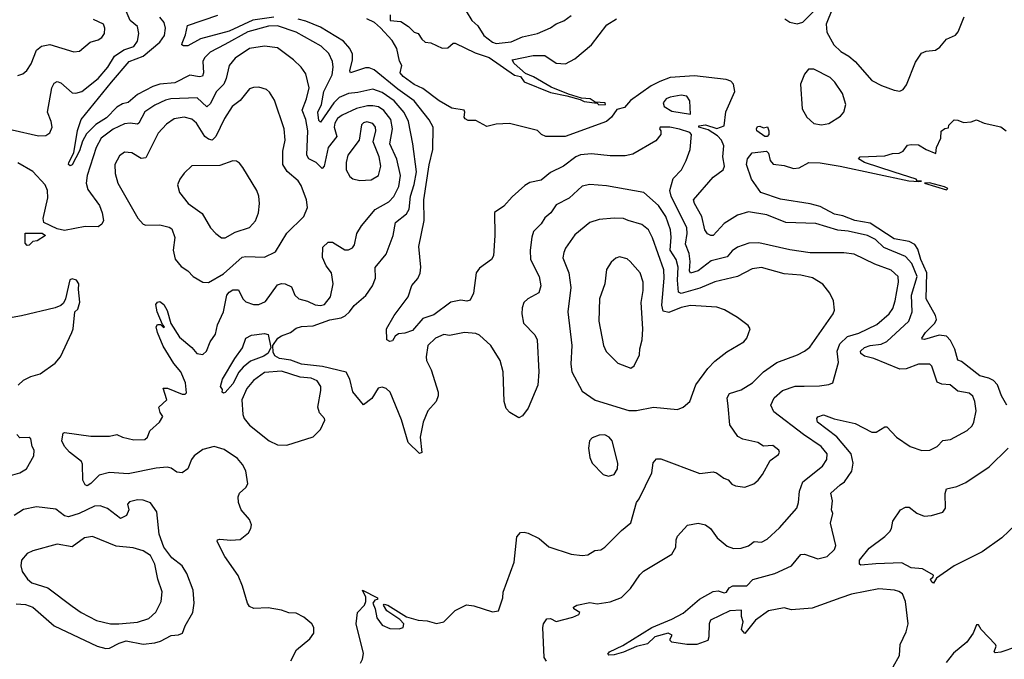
# Model space of a CAD drawing. Extents: x 1550320 to 1685906, y 509093 to 640511.
# Tile 266 of 532: x 1653375 to 1658644, y 540015 to 543440. Entities that reach past the tile are written whole.
import ezdxf

# ---------------------------------------------------------------- set-up
doc = ezdxf.new("R2010")
doc.units = 0

msp = doc.modelspace()

# ---------------------------------------------------------------- linework, layer by layer
at = {"layer": '0CON20XD'}
for points in [[(1657468.9, 543445), (1657495, 543425.5), (1657535, 543417.5), (1657565, 543426.5), (1657675, 543535.6)], [(1653335, 542849.6), (1653475, 542817.5), (1653515, 542819.2), (1653535.4, 542834.6), (1653547.9, 542865), (1653543.8, 542895), (1653523.2, 542945), (1653546.8, 543075), (1653559.4, 543100.6), (1653575, 543107.8), (1653595, 543100.9), (1653655, 543047.3), (1653675, 543045.4), (1653706.7, 543055), (1653795.3, 543125), (1653847.1, 543185), (1653881.8, 543245), (1653931.8, 543278.2), (1653985, 543296.8), (1654005.7, 543325), (1654012.2, 543365), (1654005, 543403.1), (1653965, 543436.1), (1653945.3, 543485)], [(1655763.9, 543485), (1655794.9, 543434.9), (1655826.3, 543406.3), (1655858.8, 543355), (1655905, 543318.7), (1655925, 543311.3), (1656005, 543320.9), (1656065, 543348.4), (1656145, 543366.5), (1656214.8, 543395.2), (1656245, 543417.1), (1656287, 543433), (1656325, 543462.9)], [(1657725, 543500), (1657690, 543415), (1657693.4, 543373.4), (1657731.4, 543305), (1657769.5, 543269.5), (1657812, 543245), (1657846.3, 543216.3), (1657934.2, 543114.2), (1657986.6, 543086.6), (1658055, 543062), (1658085, 543057.5), (1658102.5, 543065), (1658119.4, 543090.6), (1658167.6, 543212.4), (1658200, 543260), (1658225, 543271.2), (1658275, 543276.7), (1658297.7, 543292.3), (1658334.4, 543335.6), (1658382.8, 543357.2), (1658396.4, 543375), (1658429.2, 543455)], [(1653365, 543140), (1653391.1, 543148.9), (1653412.8, 543167.2), (1653436.7, 543203.3), (1653464, 543276), (1653491.6, 543298.4), (1653536.1, 543306.1), (1653665, 543267.5), (1653695, 543271.4), (1653751.5, 543318.5), (1653795, 543332.1), (1653814.3, 543345), (1653829.4, 543365), (1653830.6, 543395), (1653823.8, 543415), (1653770.4, 543440.4)], [(1655430.9, 540205), (1655408.1, 540228.1), (1655339.5, 540275), (1655321.2, 540305), (1655325, 540310), (1655343.8, 540305), (1655445, 540241.6), (1655506.2, 540223.8), (1655555, 540221.9), (1655605, 540207.1), (1655645, 540216.4), (1655705, 540275.7), (1655765, 540306.7), (1655805, 540302.2), (1655905, 540270), (1655936.2, 540273.8), (1655959.2, 540345), (1655961.2, 540375), (1656020.5, 540535), (1656035, 540670), (1656055, 540693.8), (1656075, 540696), (1656095, 540690), (1656155, 540662.5), (1656206.4, 540616.4), (1656325, 540577.5), (1656385, 540570), (1656414.1, 540574.1), (1656452.1, 540597.9), (1656485, 540602), (1656506.2, 540615), (1656595.5, 540704.5), (1656645.5, 540745), (1656674.6, 540855.4), (1656690, 540875), (1656756.8, 541013.2), (1656765, 541067.5), (1656782.3, 541087.7), (1656805, 541088), (1657015, 541010), (1657085, 541018), (1657104.1, 541014.1), (1657142.5, 540985), (1657166.1, 540976.1), (1657185, 540953.3), (1657205, 540943.8), (1657255, 540936.7), (1657302.5, 540955), (1657326.2, 540975), (1657350, 541005), (1657391.2, 541078.8), (1657435, 541112.5), (1657440, 541125), (1657436.7, 541135), (1657405, 541160), (1657355, 541156.2), (1657325, 541176), (1657244.4, 541194.4), (1657218.3, 541208.3), (1657175, 541270), (1657165, 541370), (1657160, 541415), (1657172.1, 541437.9), (1657235, 541458.2), (1657295.3, 541494.7), (1657355, 541554.4), (1657426, 541604), (1657536.2, 541645), (1657575, 541664.3), (1657603, 541687), (1657728.1, 541865), (1657734.4, 541885), (1657730, 541935), (1657710, 541975), (1657673, 542023), (1657617.3, 542057.3), (1657555, 542071.1), (1657465, 542078.9), (1657345, 542112.3), (1657295, 542106.1), (1657215, 542063.8), (1657095, 542036.2), (1657015, 542002.9), (1656915, 541973), (1656900.5, 541980.5), (1656895.4, 542045), (1656898.4, 542115), (1656887.2, 542155), (1656855.9, 542205), (1656861.2, 542275), (1656856.9, 542315), (1656832.9, 542385), (1656793.3, 542445), (1656715, 542514.3), (1656515, 542549.6), (1656425, 542557.5), (1656385, 542547.5), (1656315, 542484.6), (1656245, 542447.5), (1656216.7, 542405), (1656185, 542379.1), (1656165, 542346.9), (1656124.7, 542305), (1656114.7, 542275), (1656106.4, 542205), (1656108.7, 542155), (1656153.9, 542065), (1656163.5, 542015), (1656152.8, 541977.2), (1656094.3, 541945), (1656072.5, 541925), (1656063.2, 541896.8), (1656061.9, 541865), (1656071.4, 541815), (1656131.9, 541751.9), (1656143.6, 541725), (1656152.7, 541555), (1656147.6, 541482.4), (1656095, 541360), (1656065, 541318), (1656045, 541308.8), (1655997, 541337), (1655978.7, 541358.7), (1655966.7, 541395), (1655961.6, 541555), (1655946.2, 541615), (1655895.2, 541695.2), (1655835, 541751.3), (1655815, 541760), (1655755, 541764.5), (1655675, 541749.2), (1655645, 541753.5), (1655600, 541735), (1655559.4, 541695), (1655549.2, 541635), (1655552, 541615), (1655575.7, 541565), (1655613.3, 541445), (1655613.5, 541425), (1655603.3, 541395), (1655557.9, 541345), (1655533.8, 541285), (1655518.2, 541205), (1655527.3, 541122.7), (1655515, 541116.2), (1655454, 541175), (1655417.6, 541297.6), (1655357.1, 541445), (1655335.5, 541465.5), (1655315, 541472.5), (1655292.8, 541467.2), (1655258.2, 541411.8), (1655215, 541376.9), (1655156.6, 541446.6), (1655141.7, 541515), (1655121.7, 541551.7), (1654995, 541582.9), (1654883.3, 541595), (1654825, 541616.1), (1654765, 541626.2), (1654739.9, 541639.9), (1654730.5, 541659.5), (1654730, 541695), (1654756.3, 541733.7), (1654775, 541746.9), (1654823.8, 541765), (1654855, 541788.6), (1654883.3, 541796.7), (1654945, 541800.5), (1655035, 541833.1), (1655095, 541843.5), (1655115.5, 541854.5), (1655139.7, 541875), (1655165, 541910), (1655226.2, 541963.8), (1655262.9, 542015), (1655277.8, 542055), (1655276.8, 542113.2), (1655335.6, 542185), (1655373.9, 542285), (1655386, 542354), (1655445, 542400.4), (1655459.4, 542425), (1655465.2, 542495), (1655485, 542556.9), (1655498.1, 542625), (1655478.7, 542775), (1655455.2, 542895.2), (1655432, 542942), (1655377.8, 543005), (1655315, 543050.4), (1655265, 543067.9), (1655185, 543049), (1655135, 543044.7), (1655085, 543023.8), (1655055.1, 542994.9), (1654985, 542890.8), (1654975, 542900), (1654970.3, 542945), (1654989.8, 542985), (1655002.9, 543055), (1655047.2, 543145), (1655052.9, 543185), (1655048.4, 543215), (1655028.1, 543258.1), (1654988.6, 543298.6), (1654855, 543372.7), (1654755, 543406.7), (1654705.3, 543405.3), (1654595.4, 543375), (1654472.7, 543307.3), (1654393.6, 543265), (1654363.2, 543235), (1654354.2, 543215), (1654358.6, 543155), (1654353.3, 543136.7), (1654336, 543134), (1654285, 543142.2), (1654205, 543100.9), (1654125, 543093.6), (1654087.6, 543082.4), (1654005, 543038.9), (1653955, 542996.7), (1653925, 542989.8), (1653895, 542971.9), (1653839.1, 542915), (1653781.6, 542878.4), (1653731.7, 542828.3), (1653711.2, 542788.8), (1653695, 542736.9), (1653655, 542663.3), (1653645, 542656.7), (1653636.7, 542665), (1653638, 542675), (1653663.9, 542726.1), (1653683.2, 542846.8), (1653704.4, 542905), (1653865.4, 543104.6), (1653960.4, 543215), (1654035.9, 543245), (1654125, 543320), (1654148.8, 543355), (1654155.3, 543395), (1654147.4, 543425), (1654125, 543453.2)], [(1654735, 543453.2), (1654622.7, 543437.3), (1654495, 543378.5), (1654342, 543338), (1654275, 543300), (1654250.5, 543300.5), (1654242.5, 543305), (1654243.3, 543313.3), (1654262, 543358), (1654271.9, 543408.1), (1654435, 543464.6)], [(1656194.5, 540005), (1656180.4, 540025), (1656174.6, 540185), (1656177.7, 540205), (1656195, 540231.1), (1656215, 540234.4), (1656245, 540217.5), (1656335, 540240), (1656367.5, 540255), (1656372.5, 540265), (1656340, 540285), (1656338.8, 540295), (1656356.7, 540305), (1656425, 540319.1), (1656465, 540312.7), (1656535, 540322.7), (1656595, 540346.4), (1656642.5, 540395), (1656693, 540467), (1656713.3, 540486.7), (1656865, 540577.5), (1656885.6, 540615), (1656886.9, 540655), (1656894.5, 540675), (1656947.6, 540732.4), (1657005, 540743.3), (1657044.5, 540734.5), (1657071.2, 540715), (1657106.2, 540666.2), (1657160.9, 540620.9), (1657195, 540607.7), (1657235, 540609.5), (1657275, 540622.5), (1657305, 540645.5), (1657345, 540642.7), (1657375, 540658.9), (1657440.9, 540719.1), (1657533.1, 540825), (1657542.7, 540855), (1657547.7, 540915), (1657564.5, 540965), (1657670.6, 541049.4), (1657693.6, 541085), (1657695.4, 541115), (1657663.5, 541155), (1657569.2, 541219.2), (1657410.9, 541340.9), (1657394.3, 541375), (1657411.5, 541415), (1657456.3, 541453.7), (1657525, 541477.9), (1657572, 541478), (1657655, 541478.5), (1657705, 541485.6), (1657725.5, 541494.5), (1657755.7, 541605), (1657748.7, 541665), (1657763.3, 541705), (1657805, 541744.2), (1657865, 541761.5), (1657961.5, 541808.5), (1658027.7, 541865), (1658046.8, 541893.2), (1658058.9, 541935), (1658077.2, 542035), (1658075, 542063.8), (1658038.9, 542098.9), (1657950.8, 542130.8), (1657840, 542185), (1657785, 542191.8), (1657605, 542190.7), (1657495, 542206.9), (1657330, 542245), (1657277.3, 542242.7), (1657215, 542222.1), (1657187.4, 542202.6), (1657160.5, 542169.5), (1657075, 542148.1), (1657005, 542094.7), (1656965, 542082.1), (1656959.3, 542095), (1656962.5, 542145), (1656957.6, 542187.6), (1656937.1, 542237.1), (1656946.7, 542295), (1656945.3, 542325), (1656860.4, 542495), (1656852.9, 542525), (1656870.8, 542589.2), (1656915.5, 542635), (1656941.9, 542685), (1656962.9, 542745), (1656969.4, 542825), (1656960.6, 542835), (1656905, 542854.2), (1656853.8, 542865), (1656801.2, 542865), (1656798, 542855), (1656806, 542845), (1656806, 542825), (1656779.1, 542790.9), (1656655, 542718.9), (1656615, 542711.5), (1656535, 542710), (1656435, 542722), (1656375, 542716.8), (1656350.4, 542705), (1656285, 542655.5), (1656215, 542620.8), (1656165, 542581.1), (1656105, 542567.3), (1656078.3, 542551.7), (1656009.4, 542490.6), (1655965, 542442), (1655915, 542407.5), (1655917.1, 542285), (1655910, 542175), (1655900, 542155), (1655835, 542109.4), (1655818.2, 542085), (1655802.9, 541975), (1655785, 541938.8), (1655768.3, 541931.7), (1655735, 541938.1), (1655682.1, 541927.9), (1655590.4, 541859.6), (1655531.1, 541838.9), (1655476, 541775), (1655435, 541760.8), (1655401.9, 541758.1), (1655384.1, 541745.9), (1655369.5, 541720.5), (1655355, 541716.7), (1655340, 541725), (1655337.5, 541785), (1655378.8, 541855), (1655454.3, 541955), (1655473.1, 542016.9), (1655505.9, 542054.1), (1655518.1, 542081.9), (1655521.8, 542115), (1655510, 542225), (1655539, 542365), (1655537, 542475), (1655566.6, 542663.4), (1655585.7, 542745), (1655586.4, 542865), (1655565, 542903.8), (1655484.9, 543004.9), (1655397.5, 543067.5), (1655271.2, 543171.2), (1655245, 543181.6), (1655225, 543181.2), (1655144.5, 543154.5), (1655140.5, 543165), (1655155.9, 543225), (1655155.3, 543255), (1655140.5, 543285), (1655107.1, 543325), (1654985, 543400.2), (1654905, 543432.3), (1654865, 543442)], [(1655759.3, 542909.3), (1655753, 542917), (1655757.5, 542945), (1655752.5, 542955), (1655686.4, 542966.4), (1655619.2, 543005), (1655531.8, 543071.8), (1655485, 543092.7), (1655426.2, 543135), (1655411.2, 543155), (1655420, 543195), (1655407.7, 543217.7), (1655392.9, 543285), (1655368.6, 543328.6), (1655305, 543396.2), (1655273.3, 543425), (1655232.5, 543445)], [(1655356.4, 543466.4), (1655357.5, 543435), (1655415, 543430), (1655455, 543403.3), (1655485, 543372.5), (1655507.5, 543365), (1655526.1, 543336.1), (1655545, 543320), (1655575, 543315.6), (1655635, 543288), (1655665, 543288.8), (1655695, 543313.3), (1655705, 543314), (1655811.5, 543261.5), (1655886.9, 543236.9), (1656021.9, 543141.9), (1656054.5, 543135.5), (1656075, 543107.5), (1656215, 543049.6), (1656302.3, 543032.3), (1656373.2, 543013.2), (1656395, 543001.9), (1656465, 542992.5), (1656474.4, 542984.4), (1656510, 542985), (1656507.5, 542995), (1656455, 542997.5), (1656427.5, 543015), (1656380.3, 543020.3), (1656310.7, 543040.7), (1656219.2, 543079.2), (1656125, 543133.1), (1656080.9, 543150.9), (1656021.1, 543205), (1656010, 543225), (1656122.4, 543247.6), (1656185, 543248.6), (1656245, 543206.1), (1656295, 543204.1), (1656345, 543230.4), (1656435.2, 543304.8), (1656517.3, 543412.7), (1656568.1, 543445)], [(1654431.2, 540645), (1654433.3, 540655), (1654445, 540658.8), (1654505, 540652.5), (1654555, 540655.8), (1654598.5, 540691.5), (1654612.2, 540715), (1654615.4, 540734.6), (1654605, 540764), (1654560, 540815), (1654545.4, 540855.4), (1654544.6, 540885), (1654550.9, 540905), (1654585, 540935.6), (1654596, 540955), (1654584, 541025), (1654567.3, 541057.3), (1654539.5, 541089.5), (1654468.8, 541138.8), (1654415, 541154.6), (1654355, 541138.8), (1654308.2, 541105), (1654293.8, 541085), (1654275, 541034.3), (1654245, 541013.5), (1654215, 541017.9), (1654185, 541038.8), (1654164, 541044), (1654105, 541039.3), (1653955, 541007.8), (1653855, 541015.6), (1653799.8, 541000.2), (1653755, 540955.6), (1653735, 540944.4), (1653725, 540950), (1653712.9, 540975), (1653710.5, 541060.5), (1653705, 541073.3), (1653641.1, 541125), (1653614.3, 541155), (1653600, 541185), (1653606.7, 541225), (1653615, 541228.6), (1653755, 541209.4), (1653855, 541210.6), (1653895, 541218.9), (1653925, 541204), (1653985, 541190), (1654045, 541192.7), (1654057.8, 541205), (1654071.4, 541238.6), (1654122.5, 541285), (1654140, 541315), (1654126.4, 541336.4), (1654120, 541365), (1654161.2, 541405), (1654142.9, 541467.1), (1654165, 541466.2), (1654245, 541435.5), (1654260, 541435), (1654267.8, 541442.2), (1654262.4, 541495), (1654237, 541555), (1654199.3, 541599.3), (1654141.8, 541691.8), (1654111.5, 541765), (1654104.7, 541795.3), (1654112.2, 541807.8), (1654128, 541808), (1654145, 541791.2), (1654150, 541795), (1654138.3, 541808.3), (1654111.1, 541875), (1654102.9, 541915), (1654112.1, 541927.9), (1654125, 541931.2), (1654145.5, 541915.5), (1654163.2, 541883.2), (1654183, 541813), (1654229.1, 541739.1), (1654295, 541684.4), (1654323.1, 541653.1), (1654355, 541647.5), (1654374.2, 541665), (1654394, 541715), (1654422.5, 541755), (1654433.3, 541806.7), (1654465.2, 541874.8), (1654483.1, 541965), (1654495, 541981.2), (1654515, 541993.8), (1654545, 541992.9), (1654568.5, 541945), (1654585, 541928.5), (1654625, 541915.5), (1654655, 541914.5), (1654689.4, 541930.6), (1654755, 542019.2), (1654775, 542027.1), (1654795, 542025.7), (1654829.4, 542009.4), (1654847.1, 541965), (1654868.8, 541945), (1654915, 541933.3), (1654955, 541913.2), (1654985, 541909.6), (1655005, 541915.5), (1655037.7, 541955), (1655052.5, 542025), (1655043.1, 542085), (1655015, 542122.2), (1654995.8, 542165.8), (1654997.7, 542222.3), (1655025, 542248.1), (1655048.6, 542248.6), (1655115, 542206.7), (1655135, 542207.1), (1655155, 542218), (1655165.6, 542235), (1655178.1, 542295), (1655203.4, 542336.6), (1655276.4, 542423.6), (1655349.4, 542465), (1655376.8, 542493.2), (1655402.8, 542547.2), (1655413.3, 542605), (1655392.5, 542692.5), (1655356.1, 542775), (1655369.8, 542855), (1655361, 542905), (1655324.1, 542954.1), (1655295, 542972.4), (1655265, 542979), (1655235, 542978.1), (1655176.3, 542963.7), (1655101, 542929), (1655075, 542910.4), (1655061, 542885), (1655058.1, 542865), (1655071.3, 542815), (1655025.1, 542754.9), (1655004.8, 542655.2), (1654992.9, 542642.9), (1654961.8, 542675), (1654922.5, 542695), (1654910.8, 542715), (1654916.2, 542843.8), (1654905.2, 542905), (1654887.1, 542955), (1654910.3, 543015), (1654922.9, 543075), (1654905, 543150), (1654880.8, 543185), (1654840, 543225), (1654755, 543289.5), (1654685, 543297.9), (1654605.3, 543284.7), (1654527, 543233), (1654496.2, 543195), (1654480.4, 543125), (1654466.8, 543095), (1654426.8, 543053.2), (1654395, 542991.1), (1654377, 542973), (1654325, 543022), (1654184.2, 543015.8), (1654155, 543009.1), (1654097.2, 542982.8), (1654045, 542945.4), (1654013.1, 542885), (1654005, 542880), (1653965, 542885.9), (1653935, 542882.9), (1653875, 542853.6), (1653811.2, 542805), (1653783.8, 542755), (1653735.3, 542605), (1653731.1, 542565), (1653740.2, 542530.2), (1653801.2, 542445), (1653816.4, 542405), (1653822.5, 542365), (1653814, 542345), (1653795, 542330.6), (1653725, 542332.1), (1653615, 542311.2), (1653575, 542320.4), (1653503.9, 542353.9), (1653499.7, 542375), (1653525.3, 542485.3), (1653523.3, 542525), (1653510.8, 542555), (1653445, 542626.9), (1653365, 542672.5)], [(1657665, 542876.5), (1657705, 542883.8), (1657767.8, 542922.2), (1657785.3, 542944.7), (1657795.3, 542985), (1657777.4, 543045), (1657736, 543106), (1657710.9, 543130.9), (1657625, 543175.6), (1657595.7, 543174.3), (1657575, 543148.8), (1657552.3, 543095), (1657562.2, 542962.2), (1657587.6, 542917.6), (1657625, 542884.2), (1657665, 542876.5)], [(1658048.8, 539975), (1658082, 540035), (1658085.7, 540095), (1658118.6, 540161.4), (1658129.5, 540205), (1658115.5, 540325), (1658098.6, 540365), (1658078.9, 540378.9), (1658055.5, 540385.5), (1657972.8, 540392.8), (1657825, 540364.6), (1657768, 540345), (1657615, 540288.5), (1657505, 540279.6), (1657465, 540291.1), (1657381.4, 540275), (1657311.4, 540225), (1657255, 540152.5), (1657237.5, 540175), (1657246.2, 540215), (1657237.5, 540245), (1657237.5, 540277.5), (1657175, 540274.5), (1657071.8, 540225), (1657064.6, 540205), (1657062.9, 540135), (1657056.7, 540115), (1656997.5, 540095), (1656945.4, 540094.6), (1656865, 540106.2), (1656856.2, 540115), (1656856, 540125), (1656866.2, 540145), (1656844.3, 540154.3), (1656774.2, 540135.8), (1656735, 540098.8), (1656675, 540084.2), (1656606.4, 540053.6), (1656555, 540038.9), (1656527, 540037), (1656522.5, 540042.5), (1656530.8, 540055), (1656601.5, 540088.5), (1656758, 540185), (1656865, 540230), (1656925, 540262.9), (1657012.3, 540337.7), (1657085, 540377.3), (1657111.7, 540381.7), (1657145, 540371.1), (1657157.1, 540375), (1657172, 540398), (1657190.8, 540409.2), (1657265, 540408.5), (1657297.8, 540442.2), (1657415.3, 540474.7), (1657504, 540515), (1657555, 540575.4), (1657575, 540578.2), (1657645, 540552.7), (1657695.6, 540565), (1657735, 540602.9), (1657741.8, 540625), (1657714.3, 540744.3), (1657726, 540795), (1657718.6, 540815), (1657723.6, 540863.6), (1657715.8, 540905), (1657765, 540949.5), (1657788.9, 540965), (1657828.1, 541021.9), (1657834.1, 541065), (1657823.8, 541115), (1657746.7, 541206.7), (1657644, 541285), (1657640, 541305), (1657646.1, 541313.9), (1657676, 541324), (1657732.4, 541302.4), (1657845, 541278), (1657935, 541231.5), (1657958, 541232), (1658005, 541259.2), (1658015, 541259.2), (1658066, 541205), (1658140, 541155), (1658203, 541133), (1658244.6, 541135.4), (1658285, 541154.4), (1658315, 541186.9), (1658355, 541191.9), (1658445, 541240.8), (1658470.9, 541265), (1658480.9, 541285), (1658492.5, 541345), (1658486.2, 541395), (1658475, 541423.8), (1658455, 541440.8), (1658395, 541450.8), (1658354.6, 541484.6), (1658308.9, 541488.9), (1658285, 541498.8), (1658256, 541585), (1658245, 541596), (1658185, 541594.4), (1658119.1, 541570.9), (1658085, 541568.2), (1657945, 541625.8), (1657895, 541637.5), (1657875, 541652.5), (1657874.5, 541665), (1657895.6, 541685), (1657925, 541695.2), (1657985, 541702.9), (1658015, 541715.9), (1658132.3, 541825), (1658150.6, 541875), (1658146.2, 541965), (1658176.6, 542065), (1658149.3, 542135), (1658115, 542171.9), (1657999.6, 542219.6), (1657955, 542263.4), (1657911.5, 542285), (1657807.6, 542307.6), (1657753.5, 542313.5), (1657635, 542349.2), (1657475, 542353.2), (1657373.3, 542395), (1657275, 542410.5), (1657215, 542393.8), (1657145, 542348.5), (1657085.4, 542284.6), (1657073.6, 542283.6), (1657055, 542293.1), (1657041.8, 542315), (1657025.2, 542385.2), (1656985.6, 542455), (1656981.1, 542475), (1657085, 542597.3), (1657138.9, 542635), (1657146.1, 542655), (1657137.1, 542705), (1657142.8, 542765), (1657129.3, 542795), (1657108.1, 542818.1), (1657059.2, 542849.2), (1657008.2, 542865), (1657008.7, 542871.3), (1657045, 542877.5), (1657105, 542857.4), (1657145, 542870.7), (1657153.4, 542946.6), (1657202.2, 543055), (1657194.5, 543095), (1657179.6, 543109.6), (1657155, 543118.9), (1656985, 543139.3), (1656855, 543129.8), (1656800.9, 543109.1), (1656754.5, 543085), (1656642.9, 543007.1), (1656610.5, 542969.5), (1656570.7, 542959.3), (1656542.4, 542917.6), (1656515, 542894.4), (1656294.4, 542814.4), (1656190, 542815), (1656167.5, 542825), (1656145, 542846.7), (1655995, 542883.8), (1655925, 542880), (1655875, 542867.5), (1655815, 542900), (1655775, 542900), (1655759.3, 542909.3)], [(1654385, 542033.4), (1654465, 542078.1), (1654565, 542168.2), (1654585, 542172.3), (1654685, 542168.5), (1654743.6, 542196.4), (1654805, 542295.8), (1654895.6, 542385), (1654915.6, 542434.4), (1654910, 542475), (1654881.5, 542551.5), (1654865, 542577.1), (1654806.4, 542626.4), (1654783.6, 542665), (1654782.5, 542735), (1654794.5, 542795), (1654789.1, 542855), (1654738.3, 543008.3), (1654711.4, 543051.4), (1654695, 543065.6), (1654655, 543078.5), (1654625, 543077.3), (1654605, 543069.1), (1654555, 543006.2), (1654511.5, 542975), (1654471.4, 542911.4), (1654424.6, 542815), (1654405, 542794.6), (1654385, 542799.6), (1654364.8, 542814.8), (1654320.6, 542885), (1654295, 542907.8), (1654255, 542916.9), (1654200.9, 542909.1), (1654159.4, 542880.6), (1654115, 542831.9), (1654050.4, 542699.6), (1654025, 542696.2), (1653975, 542727.3), (1653935, 542731.1), (1653908.8, 542711.2), (1653883.8, 542665), (1653885.5, 542615.5), (1653900, 542565), (1654006.2, 542376.2), (1654035, 542345.7), (1654049.3, 542339.3), (1654125, 542340.9), (1654175, 542329.1), (1654189.4, 542319.4), (1654204, 542274), (1654196.1, 542205), (1654206.9, 542156.9), (1654238.2, 542118.2), (1654274.3, 542095), (1654303.1, 542065), (1654355, 542034.7), (1654385, 542033.4)], [(1656965, 542932.9), (1656961.4, 543005), (1656945, 543030.6), (1656913.6, 543036.4), (1656855.6, 543025.6), (1656834.3, 543015), (1656818.1, 542995), (1656823.1, 542975), (1656865, 542949), (1656965, 542932.9)], [(1658657.9, 541375), (1658628.8, 541425), (1658606.4, 541485), (1658585, 541508.2), (1658559.9, 541520.1), (1658512.8, 541532.8), (1658415, 541610.4), (1658395, 541616.7), (1658379.6, 541675), (1658355, 541721.1), (1658335, 541744.3), (1658295, 541750), (1658216.7, 541726.7), (1658205, 541728.8), (1658202.7, 541735), (1658221.7, 541765), (1658271.5, 541815), (1658280.9, 541835), (1658275.8, 541855), (1658226.2, 541945), (1658229.5, 542085), (1658197.2, 542155), (1658180.8, 542210.8), (1658165.1, 542235.1), (1658135, 542251.7), (1658055, 542266.9), (1657925, 542350), (1657842.9, 542365), (1657780.2, 542390.2), (1657735, 542397.8), (1657658.8, 542438.8), (1657605, 542454.2), (1657445, 542478.7), (1657340.8, 542515), (1657290, 542585), (1657263.6, 542663.6), (1657270, 542695), (1657295, 542727.5), (1657370.5, 542735), (1657381.8, 542725), (1657391.1, 542685), (1657406.9, 542666.9), (1657465, 542659.6), (1657515, 542642.7), (1657545, 542646.4), (1657596.7, 542675), (1657657.4, 542672.6), (1657765.7, 542655.7), (1658132.5, 542577.5), (1658186.8, 542573.2), (1658200, 542575), (1658177.7, 542577.7), (1658171.2, 542585), (1658053.3, 542623.3), (1657896, 542675), (1657862.5, 542695), (1657872.5, 542705), (1658005, 542710), (1658045, 542723.8), (1658080, 542725), (1658102.5, 542735), (1658125, 542767.5), (1658145, 542771.2), (1658185, 542768.8), (1658225, 542743.8), (1658276.4, 542723.6), (1658280, 542755), (1658303.3, 542805), (1658306.4, 542843.6), (1658325, 542857.5), (1658345, 542860), (1658347.5, 542875), (1658375, 542903.3), (1658395, 542902.5), (1658425, 542890), (1658466.4, 542893.6), (1658495, 542903.3), (1658535, 542886.2), (1658625, 542866.7), (1658654.2, 542844.2)], [(1655195, 542578.5), (1655255, 542581.5), (1655294.7, 542605.3), (1655307.6, 542655), (1655298.1, 542705), (1655265.9, 542785), (1655280.3, 542845), (1655278.8, 542865), (1655265, 542883.1), (1655232.5, 542892.5), (1655215, 542888.1), (1655203.9, 542876.1), (1655191.2, 542795), (1655130.4, 542715), (1655121.2, 542675), (1655121.1, 542635), (1655140.5, 542600.5), (1655157.9, 542587.9), (1655195, 542578.5)], [(1657375, 542814), (1657362.1, 542815), (1657320, 542845), (1657316.7, 542855), (1657323, 542867), (1657335, 542868.8), (1657355, 542860), (1657376, 542866), (1657384.3, 542845), (1657383.6, 542825), (1657375, 542814)], [(1654475, 542272), (1654527.6, 542302.4), (1654605, 542327.8), (1654636.7, 542363.3), (1654652.5, 542405), (1654658.5, 542455), (1654654.4, 542495), (1654643.3, 542525), (1654568.8, 542648.8), (1654551.7, 542671.7), (1654535, 542681.9), (1654515, 542683.5), (1654445, 542659.7), (1654295, 542657.5), (1654255, 542618), (1654231.4, 542585), (1654220, 542555), (1654230.6, 542515), (1654276.7, 542455), (1654352, 542402), (1654396, 542325), (1654424.3, 542294.3), (1654455, 542272), (1654475, 542272)], [(1658335, 542528), (1658340.8, 542535), (1658323.3, 542545), (1658243.1, 542566.9), (1658216.7, 542565), (1658335, 542528)], [(1656675, 541347.1), (1656765.5, 541365.5), (1656895, 541352.9), (1656925, 541365.7), (1656960.6, 541395), (1656992.2, 541485), (1657057.3, 541572.7), (1657095, 541611.1), (1657158.7, 541661.3), (1657249.2, 541715), (1657265.7, 541735), (1657283.8, 541785), (1657272.7, 541802.7), (1657216, 541846), (1657147, 541887), (1657105, 541899.6), (1656965, 541909.1), (1656915, 541898), (1656848.1, 541871.9), (1656818.5, 541878.5), (1656811.4, 541911.4), (1656823.3, 542055), (1656820.9, 542100.9), (1656761.2, 542271.2), (1656739.4, 542315), (1656703.6, 542343.6), (1656630.8, 542365), (1656605, 542374.6), (1656555, 542376.9), (1656475, 542369.1), (1656425, 542354.4), (1656345, 542287.1), (1656295, 542216.2), (1656286.3, 542193.7), (1656281.2, 542165), (1656312.5, 542085), (1656324.5, 542005.5), (1656307.5, 541875), (1656328.9, 541695), (1656323.3, 541595), (1656329.4, 541555), (1656385, 541450), (1656455, 541402.5), (1656635, 541347.1), (1656675, 541347.1)], [(1653415, 542231.1), (1653403.4, 542243.4), (1653403.9, 542296.1), (1653495, 542296.2), (1653513.3, 542285), (1653467.5, 542255), (1653445, 542251.8), (1653425, 542232.5), (1653415, 542231.1)], [(1656645, 541573.8), (1656663.6, 541586.4), (1656691.2, 541645), (1656692.3, 541677.7), (1656705.7, 541725), (1656708.8, 541785), (1656699.6, 541925), (1656710.9, 541989.1), (1656711.8, 542035), (1656694.2, 542085), (1656642, 542145), (1656625, 542160), (1656585, 542169.2), (1656565, 542162), (1656539.1, 542140.9), (1656515, 542102.5), (1656505.6, 542025), (1656477.7, 541945), (1656474.4, 541825), (1656498.9, 541695), (1656513.7, 541663.7), (1656575, 541601.2), (1656645, 541573.8)], [(1653366.4, 541483.6), (1653395, 541510), (1653435, 541530), (1653485, 541543.8), (1653565, 541600), (1653592.5, 541635), (1653653.8, 541765), (1653661.2, 541785), (1653670, 541875), (1653685, 541890), (1653697, 541927), (1653688.8, 541995), (1653692, 542025), (1653678.8, 542045), (1653655, 542052.9), (1653642.6, 542047.4), (1653620, 541945), (1653608.8, 541921.2), (1653595, 541908.8), (1653565, 541896.2), (1653385, 541854), (1653295, 541838.8)], [(1654465, 541440), (1654457.5, 541445), (1654459.3, 541459.3), (1654450, 541475), (1654459.2, 541515), (1654525.3, 541625), (1654567.3, 541682.7), (1654584.7, 541735.3), (1654615, 541750.9), (1654685, 541759.7), (1654704.7, 541754.7), (1654719.2, 541685), (1654703.9, 541655), (1654681.3, 541638.7), (1654609.5, 541610.5), (1654570.1, 541579.9), (1654547.5, 541552.5), (1654515, 541489.6), (1654475, 541444.4), (1654465, 541440)], [(1654805, 541161.9), (1654944.5, 541205.5), (1654985, 541245.8), (1655007.3, 541295), (1655005.5, 541305), (1654979.1, 541335), (1654970.6, 541365), (1654987, 541455), (1654985.3, 541475), (1654965.7, 541505.7), (1654935, 541520.9), (1654875, 541526.3), (1654775, 541558.3), (1654685, 541550.5), (1654625, 541508.1), (1654590, 541465), (1654563.1, 541405), (1654568.4, 541325), (1654576.6, 541305), (1654605, 541269.2), (1654710.4, 541185), (1654755, 541163.2), (1654805, 541161.9)], [(1653275, 540984.5), (1653375, 541013.8), (1653410.8, 541035), (1653450, 541105), (1653452, 541135), (1653442, 541155), (1653435, 541195.8), (1653425, 541202), (1653375, 541201.2), (1653359.1, 541219.1)], [(1656525, 540995.7), (1656555, 541004.2), (1656574.4, 541035), (1656575.5, 541065), (1656544.4, 541185), (1656529.4, 541205), (1656505, 541216.8), (1656475, 541215.4), (1656438.5, 541201.5), (1656424.2, 541185), (1656418, 541145), (1656425.9, 541095.9), (1656438.8, 541065), (1656496.7, 541005), (1656525, 540995.7)], [(1658705, 540737.3), (1658629.5, 540665), (1658525, 540590.7), (1658374.8, 540515.2), (1658280, 540450), (1658265, 540422.5), (1658255, 540427.5), (1658248.8, 540445), (1658263, 540457), (1658263.8, 540465), (1658205, 540498.8), (1658145.3, 540505.3), (1658095, 540531.2), (1657955.9, 540525.9), (1657875, 540519.2), (1657868, 540525), (1657868, 540545), (1657920.4, 540609.6), (1658005, 540672.7), (1658030.4, 540699.6), (1658039.6, 540715), (1658047.5, 540755), (1658088.6, 540815), (1658115, 540830.4), (1658135, 540830), (1658175, 540797.6), (1658215, 540780.6), (1658254.2, 540785), (1658315, 540803.3), (1658328.4, 540825), (1658327.2, 540902.8), (1658335, 540926.9), (1658389.3, 540940.7), (1658438.3, 540961.7), (1658563.3, 541045), (1658663.8, 541145)], [(1653355, 540312.2), (1653405, 540308.8), (1653445, 540294.5), (1653558.6, 540195), (1653790, 540085), (1653835, 540073.1), (1653855.3, 540074.7), (1653907.7, 540102.3), (1653945, 540113.2), (1654034.6, 540095.4), (1654097.2, 540102.8), (1654128.6, 540111.4), (1654185, 540142.5), (1654225, 540146), (1654246.7, 540155), (1654260, 540195), (1654301.5, 540265), (1654309.1, 540315), (1654302.5, 540385), (1654268.6, 540475), (1654243.5, 540515), (1654188.7, 540558.7), (1654145.4, 540615.4), (1654121.6, 540685), (1654107.8, 540805), (1654075, 540852.5), (1654035, 540867.8), (1654005, 540868.6), (1653962.1, 540857.9), (1653951.2, 540845), (1653959.2, 540815), (1653945.5, 540785), (1653915, 540768.8), (1653845, 540822.7), (1653805, 540837.5), (1653774.4, 540834.4), (1653692.5, 540795), (1653635, 540777.5), (1653615, 540783.1), (1653568.3, 540818.3), (1653465, 540831.8), (1653395, 540816.5), (1653344.3, 540784.3)], [(1653905, 540204.2), (1654005.2, 540214.8), (1654065, 540233.4), (1654102.9, 540267.1), (1654131.6, 540325), (1654136.7, 540376.7), (1654114, 540445), (1654098.3, 540525), (1654075, 540570), (1654035, 540596), (1653981.1, 540611.1), (1653891.5, 540621.5), (1653765, 540672.9), (1653721.2, 540665), (1653655, 540616.9), (1653575, 540631.9), (1653445, 540595.8), (1653415, 540582), (1653384.2, 540545), (1653380.8, 540515), (1653387.5, 540485), (1653415.7, 540445), (1653438.8, 540425), (1653525, 540396.9), (1653655, 540299.6), (1653703.3, 540265), (1653786.4, 540223.6), (1653860, 540205), (1653905, 540204.2)], [(1654825, 540007.5), (1654856.2, 540065), (1654928, 540125), (1654948.8, 540155), (1654948, 540185), (1654938, 540205), (1654895, 540240), (1654855, 540261.4), (1654815, 540264.4), (1654775, 540278.7), (1654705, 540290), (1654627.9, 540287.9), (1654605, 540298), (1654594.3, 540315), (1654567.4, 540407.4), (1654543, 540463), (1654473.3, 540565), (1654431.2, 540645)], [(1655197.8, 539995), (1655210, 540015), (1655214.6, 540045.4), (1655174.6, 540205), (1655182.7, 540265), (1655219.5, 540305), (1655227.5, 540325), (1655227.3, 540347.3), (1655210, 540385), (1655288.8, 540345), (1655290, 540335), (1655275, 540332), (1655264.3, 540315), (1655277.1, 540285), (1655286.4, 540236.4), (1655315, 540197.3), (1655355, 540180), (1655405, 540178.8), (1655427.1, 540185), (1655430.9, 540205)], [(1658707.9, 540082.1), (1658625, 540052.4), (1658595, 540049.2), (1658590, 540055), (1658600, 540085), (1658595.8, 540095), (1658518.8, 540175), (1658505, 540200), (1658495, 540200), (1658477.5, 540155), (1658443.6, 540106.4), (1658371.8, 540048.2), (1658331.5, 539998.5)]]:
    msp.add_lwpolyline(points, dxfattribs=at)

doc.saveas('drawing.dxf')
